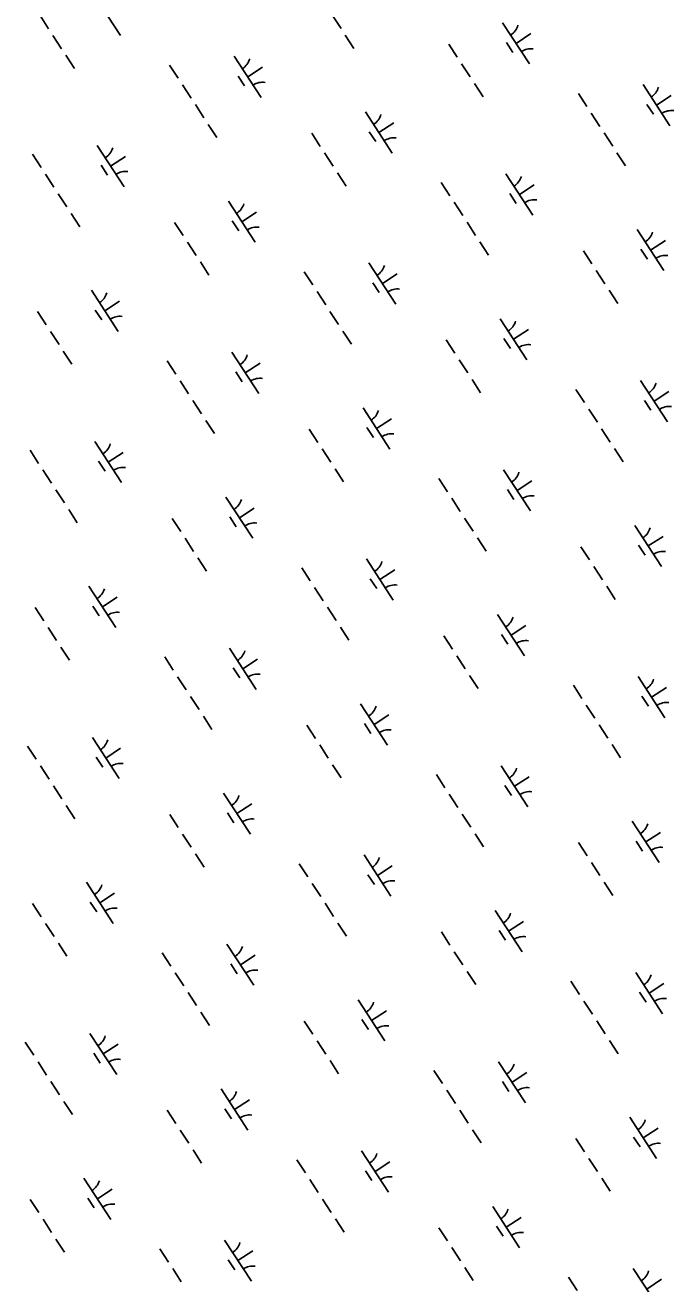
# Model space of a CAD drawing. Extents: x 3953924 to 3974542, y 193747 to 216192.
# Drawn here: x 3968588 to 3969248, y 202083 to 203363 of the extents above; entities that cross this region are included whole.
import ezdxf

# ---------------------------------------------------------------- set-up
doc = ezdxf.new("R2010")
doc.units = 0
doc.layers.add('V-WETL-SWMP', color=7, linetype='Continuous')

msp = doc.modelspace()

# ---------------------------------------------------------------- linework, layer by layer
at = {"layer": 'V-WETL-SWMP'}
for p, q in [((3968657.8, 203394.6), (3968685.1, 203352.7)), ((3968603.1, 203373), (3968611.8, 203359.5)), ((3968900.5, 203373.3), (3968909.2, 203359.8)), ((3969073.5, 203365.8), (3969100.8, 203323.9)), ((3969087.2, 203344.8), (3969102.3, 203354.7)), ((3968616.2, 203352.8), (3968624.9, 203339.4)), ((3968913.6, 203353.1), (3968922.3, 203339.7)), ((3969018.8, 203344.1), (3969027.5, 203330.7)), ((3969077.4, 203345.7), (3969084, 203335.6)), ((3968629.2, 203332.7), (3968638, 203319.3)), ((3968800.7, 203331.7), (3968828, 203289.8)), ((3968734.9, 203322.7), (3968743.6, 203309.3)), ((3968814.3, 203310.7), (3968829.4, 203320.5)), ((3969031.9, 203324), (3969040.6, 203310.6)), ((3968748, 203302.6), (3968756.7, 203289.2)), ((3968804.6, 203311.5), (3968811.2, 203301.5)), ((3969045, 203303.9), (3969053.7, 203290.5)), ((3969216.4, 203302.8), (3969243.7, 203260.9)), ((3969150.6, 203293.9), (3969159.3, 203280.5)), ((3969230.1, 203281.9), (3969245.1, 203291.7)), ((3968761.1, 203282.5), (3968769.8, 203269.1)), ((3969220.3, 203282.7), (3969226.9, 203272.7)), ((3968934.1, 203275.1), (3968961.4, 203233.2)), ((3969163.7, 203273.8), (3969172.4, 203260.4)), ((3968774.2, 203262.4), (3968782.9, 203249)), ((3968879.4, 203253.4), (3968888.1, 203240)), ((3968938, 203254.9), (3968944.6, 203244.9)), ((3968947.8, 203254.1), (3968962.9, 203263.9)), ((3969176.8, 203253.7), (3969185.5, 203240.3)), ((3968661.3, 203240.9), (3968688.6, 203199)), ((3968595.5, 203232), (3968604.2, 203218.6)), ((3968674.9, 203220), (3968690, 203229.8)), ((3968892.5, 203233.3), (3968901.2, 203219.9)), ((3969189.9, 203233.6), (3969198.6, 203220.2)), ((3968665.2, 203220.8), (3968671.7, 203210.7)), ((3968905.6, 203213.2), (3968914.3, 203199.7)), ((3968608.6, 203211.9), (3968617.3, 203198.5)), ((3969011.2, 203203.2), (3969019.9, 203189.8)), ((3969077, 203212.1), (3969104.3, 203170.2)), ((3969090.7, 203191.1), (3969105.7, 203201)), ((3968621.7, 203191.8), (3968630.4, 203178.4)), ((3969080.9, 203192), (3969087.5, 203181.9)), ((3968794.7, 203184.3), (3968822, 203142.4)), ((3969024.3, 203183.1), (3969033, 203169.6)), ((3968634.8, 203171.7), (3968643.5, 203158.2)), ((3968740, 203162.6), (3968748.7, 203149.2)), ((3968798.6, 203164.2), (3968805.2, 203154.1)), ((3968808.4, 203163.4), (3968823.4, 203173.2)), ((3969037.4, 203162.9), (3969046.1, 203149.5)), ((3969210.4, 203155.5), (3969237.7, 203113.6)), ((3968753.1, 203142.5), (3968761.8, 203129.1)), ((3969050.5, 203142.8), (3969059.2, 203129.4)), ((3969224.1, 203134.5), (3969239.2, 203144.3)), ((3969155.7, 203133.8), (3969164.4, 203120.4)), ((3969214.3, 203135.3), (3969220.9, 203125.3)), ((3968766.2, 203122.4), (3968774.9, 203109)), ((3968871.8, 203112.4), (3968880.5, 203099)), ((3968937.6, 203121.4), (3968964.9, 203079.4)), ((3969168.8, 203113.7), (3969177.5, 203100.3)), ((3968941.5, 203101.2), (3968948.1, 203091.2)), ((3968951.3, 203100.4), (3968966.3, 203110.2)), ((3968655.3, 203093.6), (3968682.6, 203051.7)), ((3968884.9, 203092.3), (3968893.6, 203078.9)), ((3969181.9, 203093.6), (3969190.6, 203080.2)), ((3968659.2, 203073.4), (3968665.8, 203063.4)), ((3968669, 203072.6), (3968684, 203082.4)), ((3968898, 203072.2), (3968906.7, 203058.8)), ((3968600.6, 203071.9), (3968609.3, 203058.5)), ((3969071, 203064.7), (3969098.3, 203022.8)), ((3968613.7, 203051.8), (3968622.4, 203038.4)), ((3968911.1, 203052.1), (3968919.8, 203038.7)), ((3969084.7, 203043.8), (3969099.8, 203053.6)), ((3969016.3, 203043.1), (3969025, 203029.6)), ((3969074.9, 203044.6), (3969081.5, 203034.5)), ((3968626.7, 203031.7), (3968635.5, 203018.3)), ((3968732.4, 203021.7), (3968741.1, 203008.3)), ((3968798.2, 203030.6), (3968825.5, 202988.7)), ((3969029.4, 203022.9), (3969038.1, 203009.5)), ((3968802.1, 203010.5), (3968808.7, 203000.4)), ((3968811.8, 203009.7), (3968826.9, 203019.5)), ((3968745.5, 203001.6), (3968754.2, 202988.2)), ((3969042.5, 203002.8), (3969051.2, 202989.4)), ((3969213.9, 203001.8), (3969241.2, 202959.9)), ((3969148.1, 202992.8), (3969156.8, 202979.4)), ((3969227.6, 202980.8), (3969242.6, 202990.6)), ((3968758.6, 202981.4), (3968767.3, 202968)), ((3968931.6, 202974), (3968958.9, 202932.1)), ((3969161.2, 202972.7), (3969169.9, 202959.3)), ((3969217.8, 202981.6), (3969224.4, 202971.6)), ((3968771.7, 202961.3), (3968780.4, 202947.9)), ((3968945.3, 202953), (3968960.4, 202962.9)), ((3968876.9, 202952.3), (3968885.6, 202938.9)), ((3968935.5, 202953.9), (3968942.1, 202943.8)), ((3969174.3, 202952.6), (3969183, 202939.2)), ((3968658.8, 202939.9), (3968686.1, 202898)), ((3968890, 202932.2), (3968898.7, 202918.8)), ((3969187.4, 202932.5), (3969196.1, 202919.1)), ((3968593, 202930.9), (3968601.7, 202917.5)), ((3968662.7, 202919.7), (3968669.2, 202909.7)), ((3968672.4, 202918.9), (3968687.5, 202928.7)), ((3968606.1, 202910.8), (3968614.8, 202897.4)), ((3968903.1, 202912.1), (3968911.8, 202898.7)), ((3969074.5, 202911), (3969101.8, 202869.1)), ((3969008.7, 202902.1), (3969017.4, 202888.7)), ((3969088.2, 202890.1), (3969103.2, 202899.9)), ((3968619.2, 202890.7), (3968627.9, 202877.3)), ((3968792.2, 202883.2), (3968819.5, 202841.3)), ((3969021.8, 202882), (3969030.5, 202868.6)), ((3969078.4, 202890.9), (3969085, 202880.8)), ((3968632.3, 202870.6), (3968641, 202857.2)), ((3968805.9, 202862.3), (3968820.9, 202872.1)), ((3968737.5, 202861.6), (3968746.2, 202848.2)), ((3968796.1, 202863.1), (3968802.7, 202853.1)), ((3969034.9, 202861.9), (3969043.6, 202848.5)), ((3969207.9, 202854.4), (3969235.2, 202812.5)), ((3969048, 202841.8), (3969056.7, 202828.3)), ((3969221.6, 202833.5), (3969236.7, 202843.3)), ((3968750.6, 202841.5), (3968759.3, 202828)), ((3969153.2, 202832.7), (3969161.9, 202819.3)), ((3969211.8, 202834.3), (3969218.4, 202824.2)), ((3968763.7, 202821.3), (3968772.4, 202807.9)), ((3968935.1, 202820.3), (3968962.4, 202778.4)), ((3968869.3, 202811.4), (3968878, 202797.9)), ((3968948.8, 202799.3), (3968963.8, 202809.2)), ((3969166.3, 202812.6), (3969175, 202799.2)), ((3968652.8, 202792.5), (3968680.1, 202750.6)), ((3968882.4, 202791.2), (3968891.1, 202777.8)), ((3968939, 202800.2), (3968945.6, 202790.1)), ((3969179.4, 202792.5), (3969188.1, 202779.1)), ((3968666.5, 202771.6), (3968681.5, 202781.4)), ((3968598.1, 202770.8), (3968606.8, 202757.4)), ((3968656.7, 202772.4), (3968663.3, 202762.3)), ((3968895.5, 202771.1), (3968904.2, 202757.7)), ((3969068.5, 202763.7), (3969095.8, 202721.8)), ((3969082.2, 202742.7), (3969097.3, 202752.5)), ((3968611.2, 202750.7), (3968619.9, 202737.3)), ((3968908.6, 202751), (3968917.3, 202737.6)), ((3969013.8, 202742), (3969022.5, 202728.6)), ((3969072.4, 202743.5), (3969079, 202733.5)), ((3968624.2, 202730.6), (3968633, 202717.2)), ((3968795.7, 202729.5), (3968823, 202687.6)), ((3968729.9, 202720.6), (3968738.6, 202707.2)), ((3968809.3, 202708.6), (3968824.4, 202718.4)), ((3969026.9, 202721.9), (3969035.6, 202708.5)), ((3968799.6, 202709.4), (3968806.2, 202699.4)), ((3969040, 202701.8), (3969048.7, 202688.4)), ((3969211.4, 202700.7), (3969238.7, 202658.8)), ((3968743, 202700.5), (3968751.7, 202687.1)), ((3969145.6, 202691.8), (3969154.3, 202678.4)), ((3969225.1, 202679.8), (3969240.1, 202689.6)), ((3968756.1, 202680.4), (3968764.8, 202667)), ((3969215.3, 202680.6), (3969221.9, 202670.5)), ((3968929.1, 202672.9), (3968956.4, 202631)), ((3969158.7, 202671.7), (3969167.4, 202658.3)), ((3968769.2, 202660.3), (3968777.9, 202646.9)), ((3968874.4, 202651.2), (3968883.1, 202637.8)), ((3968933, 202652.8), (3968939.6, 202642.7)), ((3968942.8, 202652), (3968957.9, 202661.8)), ((3969171.8, 202651.6), (3969180.5, 202638.1)), ((3968656.3, 202638.8), (3968683.6, 202596.9)), ((3968590.5, 202629.9), (3968599.2, 202616.5)), ((3968669.9, 202617.8), (3968685, 202627.7)), ((3968887.5, 202631.1), (3968896.2, 202617.7)), ((3969184.9, 202631.4), (3969193.6, 202618)), ((3968660.2, 202618.7), (3968666.8, 202608.6)), ((3968900.6, 202611), (3968909.3, 202597.6)), ((3968603.6, 202609.8), (3968612.3, 202596.3)), ((3969006.2, 202601), (3969014.9, 202587.6)), ((3969072, 202610), (3969099.3, 202568.1)), ((3969085.7, 202589), (3969100.7, 202598.8)), ((3968616.7, 202589.6), (3968625.4, 202576.2)), ((3969075.9, 202589.8), (3969082.5, 202579.8)), ((3968789.7, 202582.2), (3968817, 202540.3)), ((3969019.3, 202580.9), (3969028, 202567.5)), ((3968629.8, 202569.5), (3968638.5, 202556.1)), ((3968735, 202560.5), (3968743.7, 202547.1)), ((3968793.6, 202562), (3968800.2, 202552)), ((3968803.4, 202561.2), (3968818.5, 202571.1)), ((3969032.4, 202560.8), (3969041.1, 202547.4)), ((3969205.4, 202553.4), (3969232.7, 202511.4)), ((3968748.1, 202540.4), (3968756.8, 202527)), ((3969045.5, 202540.7), (3969054.2, 202527.3)), ((3969219.1, 202532.4), (3969234.2, 202542.2)), ((3969150.7, 202531.7), (3969159.4, 202518.3)), ((3969209.3, 202533.2), (3969215.9, 202523.2)), ((3968761.2, 202520.3), (3968769.9, 202506.9)), ((3968866.8, 202510.3), (3968875.5, 202496.9)), ((3968932.6, 202519.2), (3968959.9, 202477.3)), ((3969163.8, 202511.6), (3969172.5, 202498.2)), ((3968936.5, 202499.1), (3968943.1, 202489)), ((3968946.3, 202498.3), (3968961.3, 202508.1)), ((3968650.3, 202491.4), (3968677.6, 202449.5)), ((3968879.9, 202490.2), (3968888.6, 202476.8)), ((3969176.9, 202491.4), (3969185.6, 202478)), ((3968654.2, 202471.3), (3968660.8, 202461.2)), ((3968664, 202470.5), (3968679, 202480.3)), ((3968595.6, 202469.8), (3968604.3, 202456.4)), ((3968893, 202470.1), (3968901.7, 202456.7)), ((3969066, 202462.6), (3969093.3, 202420.7)), ((3968608.7, 202449.6), (3968617.4, 202436.2)), ((3968906.1, 202449.9), (3968914.8, 202436.5)), ((3969079.7, 202441.7), (3969094.8, 202451.5)), ((3969011.3, 202440.9), (3969020, 202427.5)), ((3969069.9, 202442.5), (3969076.5, 202432.4)), ((3968621.8, 202429.5), (3968630.5, 202416.1)), ((3968727.4, 202419.5), (3968736.1, 202406.1)), ((3968793.2, 202428.5), (3968820.5, 202386.6)), ((3969024.4, 202420.8), (3969033.1, 202407.4)), ((3968797.1, 202408.3), (3968803.7, 202398.3)), ((3968806.9, 202407.5), (3968821.9, 202417.3)), ((3968740.5, 202399.4), (3968749.2, 202386)), ((3969037.5, 202400.7), (3969046.2, 202387.3)), ((3969208.9, 202399.6), (3969236.2, 202357.7)), ((3969143.1, 202390.7), (3969151.8, 202377.3)), ((3969222.6, 202378.7), (3969237.7, 202388.5)), ((3968753.6, 202379.3), (3968762.3, 202365.9)), ((3968926.6, 202371.9), (3968953.9, 202330)), ((3969156.2, 202370.6), (3969164.9, 202357.2)), ((3969212.8, 202379.5), (3969219.4, 202369.5)), ((3968766.7, 202359.2), (3968775.4, 202345.8)), ((3968940.3, 202350.9), (3968955.4, 202360.7)), ((3968871.9, 202350.2), (3968880.6, 202336.8)), ((3968930.5, 202351.7), (3968937.1, 202341.7)), ((3969169.3, 202350.5), (3969178, 202337.1)), ((3968653.8, 202337.7), (3968681.1, 202295.8)), ((3968885, 202330.1), (3968893.7, 202316.7)), ((3969182.4, 202330.4), (3969191.1, 202317)), ((3968588, 202328.8), (3968596.7, 202315.4)), ((3968657.7, 202317.6), (3968664.3, 202307.5)), ((3968667.4, 202316.8), (3968682.5, 202326.6)), ((3968601.1, 202308.7), (3968609.8, 202295.3)), ((3968898.1, 202310), (3968906.8, 202296.5)), ((3969069.5, 202308.9), (3969096.8, 202267)), ((3969003.7, 202300), (3969012.4, 202286.6)), ((3969083.2, 202288), (3969098.2, 202297.8)), ((3968614.2, 202288.6), (3968622.9, 202275.2)), ((3968787.2, 202281.1), (3968814.5, 202239.2)), ((3969016.8, 202279.9), (3969025.5, 202266.4)), ((3969073.4, 202288.8), (3969080, 202278.7)), ((3968627.3, 202268.5), (3968636, 202255.1)), ((3968800.9, 202260.2), (3968816, 202270)), ((3968732.5, 202259.4), (3968741.2, 202246)), ((3968791.1, 202261), (3968797.7, 202250.9)), ((3969029.9, 202259.7), (3969038.6, 202246.3)), ((3969202.9, 202252.3), (3969230.2, 202210.4)), ((3969216.6, 202231.3), (3969231.7, 202241.2)), ((3968745.6, 202239.3), (3968754.3, 202225.9)), ((3969043, 202239.6), (3969051.7, 202226.2)), ((3969148.2, 202230.6), (3969156.9, 202217.2)), ((3969206.8, 202232.2), (3969213.4, 202222.1)), ((3968758.7, 202219.2), (3968767.4, 202205.8)), ((3968930.1, 202218.2), (3968957.4, 202176.3)), ((3968864.3, 202209.2), (3968873, 202195.8)), ((3968943.8, 202197.2), (3968958.8, 202207)), ((3969161.3, 202210.5), (3969170, 202197.1)), ((3968647.8, 202190.4), (3968675.1, 202148.5)), ((3968877.4, 202189.1), (3968886.1, 202175.7)), ((3968934, 202198), (3968940.6, 202188)), ((3969174.4, 202190.4), (3969183.1, 202177)), ((3968661.5, 202169.4), (3968676.5, 202179.2)), ((3968593.1, 202168.7), (3968601.8, 202155.3)), ((3968651.7, 202170.2), (3968658.3, 202160.2)), ((3968890.5, 202169), (3968899.2, 202155.6)), ((3969063.5, 202161.5), (3969090.8, 202119.6)), ((3969077.2, 202140.6), (3969092.3, 202150.4)), ((3968606.2, 202148.6), (3968614.9, 202135.2)), ((3968903.6, 202148.9), (3968912.3, 202135.5)), ((3969008.8, 202139.9), (3969017.5, 202126.5)), ((3969067.4, 202141.4), (3969074, 202131.4)), ((3968619.3, 202128.5), (3968628, 202115.1)), ((3968790.7, 202127.4), (3968818, 202085.5)), ((3968724.9, 202118.5), (3968733.6, 202105.1)), ((3968804.4, 202106.5), (3968819.4, 202116.3)), ((3969021.9, 202119.8), (3969030.6, 202106.3)), ((3968794.6, 202107.3), (3968801.2, 202097.2)), ((3969035, 202099.6), (3969043.7, 202086.2)), ((3968738, 202098.4), (3968746.7, 202085)), ((3969140.6, 202089.7), (3969149.3, 202076.2)), ((3969206.4, 202098.6), (3969233.7, 202056.7)), ((3969220.1, 202077.6), (3969235.2, 202087.5))]:
    msp.add_line(p, q, dxfattribs=at)
for centre, start, end in [((3969072.3, 203368.1), 302.2901, 343.8338), ((3968799.5, 203334), 302.2901, 343.8338), ((3969102.4, 203321.8), 82.2901, 123.8337), ((3968829.6, 203287.7), 82.2901, 123.8337), ((3969215.2, 203305.2), 302.2901, 343.8338), ((3968932.9, 203277.4), 302.2901, 343.8338), ((3969245.3, 203258.9), 82.2901, 123.8337), ((3968963, 203231.1), 82.2901, 123.8337), ((3968660.1, 203243.3), 302.2901, 343.8338), ((3968690.2, 203197), 82.2901, 123.8337), ((3969075.8, 203214.4), 302.2901, 343.8338), ((3968793.5, 203186.6), 302.2901, 343.8338), ((3969105.9, 203168.1), 82.2901, 123.8337), ((3968823.6, 203140.3), 82.2901, 123.8337), ((3969209.2, 203157.8), 302.2901, 343.8338), ((3969239.3, 203111.5), 82.2901, 123.8337), ((3968936.4, 203123.7), 302.2901, 343.8338), ((3968654.1, 203095.9), 302.2901, 343.8338), ((3968966.5, 203077.4), 82.2901, 123.8337), ((3968684.2, 203049.6), 82.2901, 123.8337), ((3969069.8, 203067.1), 302.2901, 343.8338), ((3969099.9, 203020.8), 82.2901, 123.8337), ((3968797, 203032.9), 302.2901, 343.8338), ((3968827.1, 202986.6), 82.2901, 123.8337), ((3969212.7, 203004.1), 302.2901, 343.8338), ((3968930.4, 202976.3), 302.2901, 343.8338), ((3969242.8, 202957.8), 82.2901, 123.8337), ((3968960.5, 202930), 82.2901, 123.8337), ((3968657.6, 202942.2), 302.2901, 343.8338), ((3968687.7, 202895.9), 82.2901, 123.8337), ((3969073.3, 202913.4), 302.2901, 343.8338), ((3968791, 202885.6), 302.2901, 343.8338), ((3969103.4, 202867.1), 82.2901, 123.8337), ((3968821.1, 202839.3), 82.2901, 123.8337), ((3969206.7, 202856.7), 302.2901, 343.8338), ((3968933.9, 202822.6), 302.2901, 343.8338), ((3969236.8, 202810.4), 82.2901, 123.8337), ((3968964, 202776.3), 82.2901, 123.8337), ((3968651.6, 202794.8), 302.2901, 343.8338), ((3968681.7, 202748.5), 82.2901, 123.8337), ((3969067.3, 202766), 302.2901, 343.8338), ((3968794.5, 202731.9), 302.2901, 343.8338), ((3969097.4, 202719.7), 82.2901, 123.8337), ((3968824.6, 202685.6), 82.2901, 123.8337), ((3969210.2, 202703), 302.2901, 343.8338), ((3968927.9, 202675.3), 302.2901, 343.8338), ((3969240.3, 202656.7), 82.2901, 123.8337), ((3968958, 202629), 82.2901, 123.8337), ((3968655.1, 202641.1), 302.2901, 343.8338), ((3968685.2, 202594.8), 82.2901, 123.8337), ((3969070.8, 202612.3), 302.2901, 343.8338), ((3968788.5, 202584.5), 302.2901, 343.8338), ((3969100.9, 202566), 82.2901, 123.8337), ((3968818.6, 202538.2), 82.2901, 123.8337), ((3969204.2, 202555.7), 302.2901, 343.8338), ((3969234.3, 202509.4), 82.2901, 123.8337), ((3968931.4, 202521.5), 302.2901, 343.8338), ((3968649.1, 202493.8), 302.2901, 343.8338), ((3968961.5, 202475.3), 82.2901, 123.8337), ((3968679.2, 202447.5), 82.2901, 123.8337), ((3969064.8, 202464.9), 302.2901, 343.8338), ((3969094.9, 202418.6), 82.2901, 123.8337), ((3968792, 202430.8), 302.2901, 343.8338), ((3968822.1, 202384.5), 82.2901, 123.8337), ((3969207.7, 202402), 302.2901, 343.8338), ((3968925.4, 202374.2), 302.2901, 343.8338), ((3969237.8, 202355.7), 82.2901, 123.8337), ((3968955.5, 202327.9), 82.2901, 123.8337), ((3968652.6, 202340.1), 302.2901, 343.8338), ((3968682.7, 202293.8), 82.2901, 123.8337), ((3969068.3, 202311.2), 302.2901, 343.8338), ((3968786, 202283.4), 302.2901, 343.8338), ((3969098.4, 202264.9), 82.2901, 123.8337), ((3968816.1, 202237.1), 82.2901, 123.8337), ((3969201.7, 202254.6), 302.2901, 343.8338), ((3968928.9, 202220.5), 302.2901, 343.8338), ((3969231.9, 202208.3), 82.2901, 123.8337), ((3968959, 202174.2), 82.2901, 123.8337), ((3968646.6, 202192.7), 302.2901, 343.8338), ((3968676.7, 202146.4), 82.2901, 123.8337), ((3969062.3, 202163.9), 302.2901, 343.8338), ((3968789.5, 202129.7), 302.2901, 343.8338), ((3969092.4, 202117.6), 82.2901, 123.8337), ((3968819.6, 202083.4), 82.2901, 123.8337), ((3969205.2, 202100.9), 302.2901, 343.8338)]:
    msp.add_arc(centre, 17.6, start, end, dxfattribs=at)

doc.saveas('drawing.dxf')
